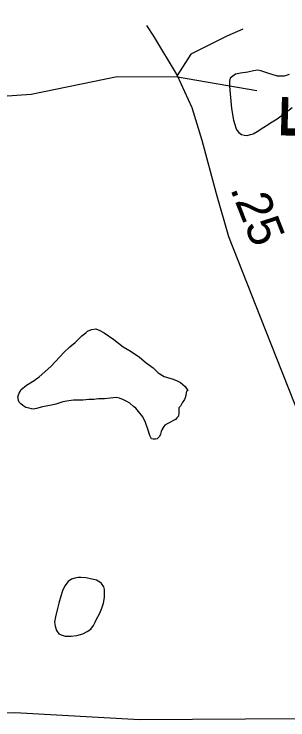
# Model space of a CAD drawing. Extents: x 2169602 to 2449496, y 721995 to 810662.
# Drawn here: x 2170460.2 to 2170483.5, y 724897.2 to 724957.3 of the extents above; entities that cross this region are included whole.
import ezdxf

# ---------------------------------------------------------------- set-up
doc = ezdxf.new("R2010")
doc.units = 0
doc.layers.add('Old_Level_1', color=7, linetype='Continuous')

msp = doc.modelspace()

# ---------------------------------------------------------------- linework, layer by layer
at = {"layer": 'Old_Level_1'}
for points in [[(2170471.473, 724956.339), (2170472.066, 724955.431), (2170474.068, 724952.071)], [(2170479.668, 724956.033), (2170478.296, 724955.431), (2170475.237, 724953.913), (2170474.068, 724952.071)], [(2170396.17, 724924.838), (2170401.39, 724926.396), (2170409.328, 724926.857), (2170414.245, 724929.096), (2170432.261, 724931.769), (2170435.609, 724932.791), (2170440.556, 724935.575), (2170443.289, 724939.104), (2170445.068, 724942.732), (2170450.609, 724944.724), (2170453.338, 724949.112), (2170455.526, 724950.081), (2170461.657, 724950.5), (2170468.976, 724951.989), (2170474.112, 724951.961), (2170480.862, 724950.81)], [(2170474.068, 724952.071), (2170475.311, 724949.359), (2170476.157, 724946.571), (2170477.4, 724942.042), (2170478.445, 724938.359), (2170481.553, 724930.446), (2170484.52, 724922.973)], [(2170483.605, 724952.165), (2170483.176, 724952.017), (2170482.933, 724952.016), (2170482.601, 724952.017), (2170481.797, 724952.292), (2170481.183, 724952.483), (2170480.949, 724952.528), (2170480.569, 724952.479), (2170480.087, 724952.378), (2170479.463, 724952.279), (2170479.044, 724952.189), (2170478.81, 724952.041), (2170478.576, 724951.845), (2170478.523, 724951.611), (2170478.523, 724951.187), (2170478.586, 724950.514), (2170478.683, 724949.284)], [(2170478.683, 724949.284), (2170478.878, 724948.281), (2170478.971, 724947.91), (2170479.073, 724947.625), (2170479.161, 724947.438), (2170479.312, 724947.241), (2170479.541, 724947.053), (2170479.79, 724947.006), (2170480.024, 724946.96), (2170480.301, 724947.062), (2170480.545, 724947.113), (2170480.876, 724947.304), (2170481.447, 724947.681), (2170481.817, 724947.922), (2170482.017, 724948.067), (2170482.587, 724948.405), (2170483.24, 724948.884), (2170483.859, 724949.36)], [(2170460.711, 724925.172), (2170460.755, 724925.31), (2170461.233, 724925.719), (2170461.89, 724926.092), (2170462.324, 724926.432), (2170463.313, 724927.294), (2170464.449, 724928.53), (2170464.926, 724928.96), (2170465.394, 724929.342), (2170465.964, 724929.921), (2170466.286, 724930.161), (2170466.442, 724930.302), (2170466.768, 724930.445), (2170467.149, 724930.493), (2170467.48, 724930.357), (2170467.865, 724930.165), (2170468.669, 724929.599), (2170469.483, 724928.984), (2170470.15, 724928.565), (2170470.872, 724928.09), (2170471.437, 724927.618), (2170472.017, 724927.194), (2170472.441, 724926.773), (2170472.962, 724926.444), (2170473.25, 724926.352), (2170473.718, 724926.214), (2170474.059, 724926.075), (2170474.351, 724925.935), (2170474.765, 724925.583), (2170474.965, 724925.254)], [(2170474.965, 724925.254), (2170474.863, 724925.201), (2170474.775, 724924.724), (2170474.683, 724924.486), (2170474.497, 724924.197), (2170474.356, 724923.92), (2170474.21, 724923.767), (2170474.205, 724923.682), (2170474.21, 724923.343), (2170474.176, 724923.059), (2170474.03, 724922.918), (2170473.937, 724922.778), (2170473.274, 724922.434), (2170473.026, 724922.298), (2170472.928, 724922.197), (2170472.753, 724921.915), (2170472.709, 724921.768), (2170472.66, 724921.534), (2170472.563, 724921.337), (2170472.47, 724921.245), (2170472.373, 724921.144), (2170472.222, 724921.099), (2170472.041, 724921.098), (2170471.895, 724921.148), (2170471.841, 724921.243), (2170471.754, 724921.431), (2170471.564, 724921.951), (2170471.369, 724922.52), (2170471.135, 724922.999), (2170470.789, 724923.465), (2170470.555, 724923.751), (2170470.365, 724923.896), (2170470.029, 724924.178), (2170469.79, 724924.32), (2170469.507, 724924.459), (2170469.166, 724924.597), (2170468.883, 724924.649), (2170468.362, 724924.594), (2170467.884, 724924.541), (2170467.373, 724924.541), (2170466.988, 724924.493), (2170466.554, 724924.491), (2170466.042, 724924.443), (2170465.462, 724924.434), (2170465.233, 724924.431), (2170464.848, 724924.382), (2170464.327, 724924.287), (2170463.752, 724924.095), (2170463.372, 724923.999), (2170462.621, 724923.851), (2170462.1, 724923.709), (2170461.812, 724923.656), (2170461.666, 724923.706), (2170461.481, 724923.754), (2170461.198, 724923.796), (2170460.945, 724923.979), (2170460.755, 724924.124), (2170460.618, 724924.269), (2170460.575, 724924.412), (2170460.526, 724924.602), (2170460.521, 724924.699), (2170460.57, 724924.884), (2170460.614, 724925.032), (2170460.711, 724925.172)], [(2170467.188, 724905.723), (2170467.475, 724906.296), (2170467.646, 724906.723), (2170467.797, 724907.153), (2170467.889, 724907.631), (2170467.889, 724908.056), (2170467.889, 724908.296), (2170467.836, 724908.536), (2170467.641, 724908.816), (2170467.495, 724908.915), (2170467.217, 724909.103), (2170466.837, 724909.188), (2170466.306, 724909.288), (2170465.882, 724909.333), (2170465.648, 724909.329), (2170465.355, 724909.277), (2170465.077, 724909.184), (2170464.795, 724908.995), (2170464.507, 724908.615), (2170464.312, 724908.182), (2170464.181, 724907.748), (2170463.986, 724907.131), (2170463.854, 724906.564), (2170463.718, 724905.987), (2170463.63, 724905.518), (2170463.674, 724905.183), (2170463.81, 724904.806), (2170464.005, 724904.517), (2170464.205, 724904.429), (2170464.532, 724904.331), (2170465.058, 724904.338), (2170465.531, 724904.383), (2170466.052, 724904.535), (2170466.422, 724904.719), (2170466.72, 724904.917), (2170466.959, 724905.247), (2170467.085, 724905.535), (2170467.188, 724905.723)], [(2170493.191, 724897.497), (2170484.363, 724897.298), (2170470.885, 724897.198), (2170460.266, 724897.796), (2170449.473, 724897.597), (2170433.508, 724898.194), (2170421.795, 724898.443), (2170403.045, 724898.592), (2170386.259, 724898.94)]]:
    msp.add_lwpolyline(points, dxfattribs=at)

# ---------------------------------------------------------------- texts
for s, height, rotation, p in [('Farm', 5, 88.3166, (2170487.877, 724946.291)), ('.25', 2.9707, 291.44517, (2170478.556, 724942.446))]:
    msp.add_text(s, height=height, rotation=rotation, dxfattribs=at).set_placement(p)

doc.saveas('drawing.dxf')
